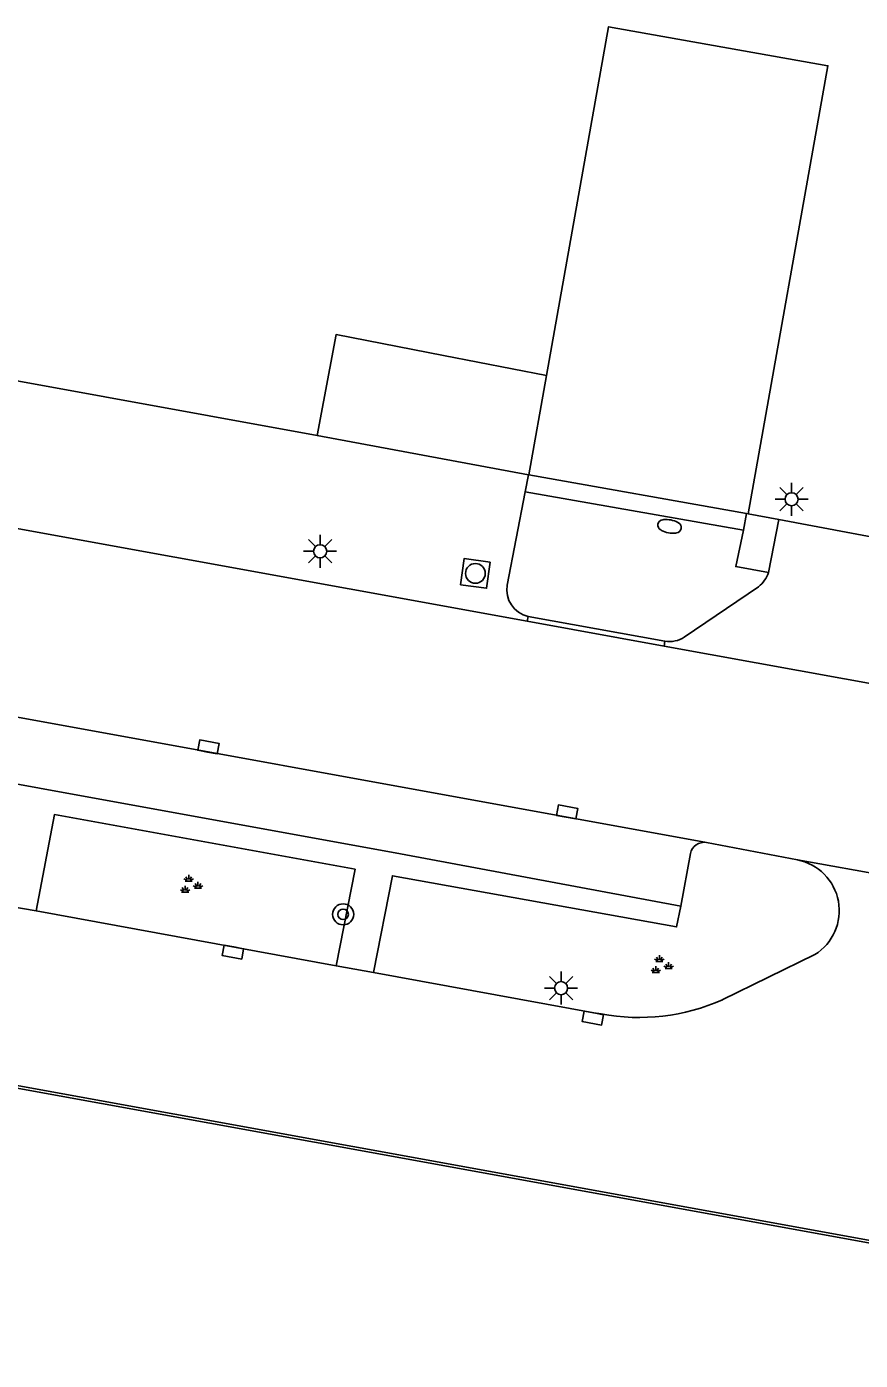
# Model space of a CAD drawing. Extents: x 130998 to 133001, y 398999 to 403002.
# Drawn here: x 132259.4 to 132291, y 399007.7 to 399058.3 of the extents above; entities that cross this region are included whole.
import ezdxf

# ---------------------------------------------------------------- set-up
doc = ezdxf.new("R2010")
doc.units = 0
for name, color, linetype in [('gg-afsc-hekwerk', 7, 'Continuous'), ('gg-bbg-gedigitaliseerde bebouwing', 7, 'Continuous'), ('gg-bbg-hoofdgebouw', 7, 'Continuous'), ('gg-knt-verharding', 7, 'Continuous'), ('gg-knt-verharding nz', 7, 'Continuous'), ('gg-kntw-kademuur', 7, 'Continuous'), ('gt-grn-vlakafsluiter', 7, 'Continuous'), ('gt-grn-weggrens', 7, 'Continuous'), ('gt-symb-boom', 7, 'Continuous'), ('gt-symb-brandkraan', 7, 'Continuous'), ('gt-symb-groenvak', 7, 'Continuous'), ('gt-symb-kolk', 7, 'Continuous'), ('gt-symb-lichtmast', 7, 'Continuous'), ('gt-symb-rioolschacht', 7, 'Continuous')]:
    doc.layers.add(name, color=color, linetype=linetype)

# ---------------------------------------------------------------- blocks, each defined once
blk = doc.blocks.new('gt0-LMAST')
at = {"layer": 'gt-symb-lichtmast'}
for p, q in [((-0.005, 0.246), (-0.005, 0.621)), ((-0.182, 0.173), (-0.447, 0.438)), ((0.172, 0.173), (0.437, 0.438)), ((-0.255, -0.004), (-0.63, -0.004)), ((-0.182, -0.181), (-0.447, -0.446)), ((-0.005, -0.254), (-0.005, -0.629)), ((0.437, -0.446), (0.172, -0.181)), ((0.245, -0.004), (0.62, -0.004))]:
    blk.add_line(p, q, dxfattribs=at)
blk.add_circle((-0.005, -0.004), 0.25, dxfattribs=at)
blk = doc.blocks.new('gt0-KOLK')
at = {"layer": 'gt-symb-kolk'}
blk.add_lwpolyline([(0, 0), (0.375, 0), (0.375, 0.4), (-0.375, 0.4), (-0.375, 0), (0, 0)], dxfattribs=at)
blk = doc.blocks.new('gt0-RS')
at = {"layer": 'gt-symb-rioolschacht'}
blk.add_lwpolyline([(-0.5, -0.5), (0.5, -0.5), (0.5, 0.5), (-0.5, 0.5)], close=True, dxfattribs=at)
blk.add_circle((0, 0), 0.375, dxfattribs=at)
blk = doc.blocks.new('gt0-BR')
at = {"layer": 'gt-symb-brandkraan'}
for centre, radius, start, end in [((-0.244, 0), 0.206, 107.5669, 252.4331), ((0.599, -2.664), 3, 106.892, 107.5669), ((0, -0.691), 0.938, 73.108, 106.892), ((-0.599, -2.664), 3, 72.4331, 73.108), ((0.244, 0), 0.206, 287.567, 72.4331), ((0.599, 2.664), 3, 252.4331, 253.108), ((0, 0.691), 0.938, 253.108, 286.8921), ((-0.599, 2.664), 3, 286.8921, 287.567)]:
    blk.add_arc(centre, radius, start, end, dxfattribs=at)
blk = doc.blocks.new('gt0-GRVAK')
at = {"layer": 'gt-symb-groenvak'}
for p, q in [((-0.11, 0.189), (-0.228, 0.24)), ((-0.182, 0.153), (0.088, 0.153)), ((-0.091, 0.211), (-0.156, 0.322)), ((-0.047, 0.214), (-0.047, 0.393)), ((-0.004, 0.211), (0.061, 0.322)), ((0.015, 0.189), (0.133, 0.24)), ((0.262, -0.052), (0.197, 0.059)), ((0.305, -0.049), (0.305, 0.13)), ((0.349, -0.052), (0.414, 0.059)), ((-0.245, -0.228), (-0.363, -0.177)), ((-0.318, -0.264), (-0.047, -0.264)), ((-0.226, -0.206), (-0.291, -0.095)), ((-0.183, -0.203), (-0.183, -0.024)), ((-0.139, -0.206), (-0.074, -0.095)), ((-0.12, -0.228), (-0.002, -0.177)), ((0.243, -0.074), (0.125, -0.023)), ((0.17, -0.11), (0.441, -0.11)), ((0.368, -0.074), (0.486, -0.023))]:
    blk.add_line(p, q, dxfattribs=at)
blk = doc.blocks.new('gt0-BOOM')
at = {"layer": 'gt-symb-boom'}
for radius in [0.4, 0.2]:
    blk.add_circle((0, 0), radius, dxfattribs=at)

msp = doc.modelspace()

# ---------------------------------------------------------------- linework, layer by layer
at = {"layer": 'gg-afsc-hekwerk'}
for p, q in [((132279.113, 399045.04), (132275.2, 399045.8)), ((132279.113, 399045.04), (132275.2, 399045.8)), ((132286.761, 399039.79), (132287.925, 399039.572)), ((132286.761, 399039.79), (132287.925, 399039.572)), ((132287.925, 399039.572), (132295.779, 399038.103)), ((132287.925, 399039.572), (132295.779, 399038.103))]:
    msp.add_line(p, q, dxfattribs=at)
at = {"layer": 'gg-bbg-gedigitaliseerde bebouwing'}
msp.add_lwpolyline([(132286.761, 399039.79), (132289.79, 399056.792), (132281.47, 399058.272), (132279.113, 399045.04)], dxfattribs=at)
at = {"layer": 'gg-bbg-hoofdgebouw'}
for p, q in [((132278.441, 399041.27), (132279.113, 399045.04)), ((132278.441, 399041.27), (132286.696, 399039.802)), ((132286.761, 399039.79), (132286.696, 399039.802))]:
    msp.add_line(p, q, dxfattribs=at)
at = {"layer": 'gg-knt-verharding'}
for p, q in [((132278.307, 399040.617), (132278.424, 399041.273)), ((132278.424, 399041.273), (132278.441, 399041.27)), ((132277.62, 399037.083), (132278.307, 399040.617)), ((132278.307, 399040.617), (132286.582, 399039.163)), ((132286.582, 399039.163), (132286.696, 399039.802)), ((132287.925, 399039.572), (132287.54, 399037.564)), ((132287.162, 399037.023), (132284.34, 399035.114)), ((132283.608, 399034.956), (132278.416, 399035.898)), ((132288.633, 399026.661), (132285.185, 399027.319)), ((132284.574, 399026.902), (132284.205, 399024.901)), ((132258.337, 399024.968), (132259.744, 399024.731)), ((132259.744, 399024.731), (132271.137, 399022.634)), ((132271.137, 399022.634), (132272.549, 399022.385)), ((132285.785, 399021.348), (132289.3, 399023.062))]:
    msp.add_line(p, q, dxfattribs=at)
for points in [[(132169.377, 399045.888), (132205.071, 399039.348), (132273.579, 399026.885), (132284.205, 399024.901)], [(132286.582, 399039.163), (132286.297, 399037.787), (132287.54, 399037.564)], [(132259.744, 399024.731), (132260.443, 399028.376), (132271.85, 399026.301), (132271.137, 399022.634)], [(132272.549, 399022.385), (132273.269, 399026.059), (132284.046, 399024.112), (132284.205, 399024.901)], [(132272.549, 399022.385), (132280.909, 399020.851), (132281.187, 399020.811)]]:
    msp.add_lwpolyline(points, dxfattribs=at)
for centre, radius, start, end in [((132286.43, 399037.937), 1.171, 308.6842, 341.4314), ((132278.635, 399036.905), 1.03, 170.0327, 257.7482), ((132283.779, 399035.938), 0.997, 260.1189, 304.2417), ((132285.101, 399026.786), 0.539, 81.0004, 167.6257), ((132288.251, 399024.729), 1.97, 302.1846, 78.8143), ((132282.619, 399028.507), 7.828, 259.4627, 293.86)]:
    msp.add_arc(centre, radius, start, end, dxfattribs=at)
at = {"layer": 'gg-knt-verharding nz'}
for p, q in [((132253.802, 399040.184), (132278.383, 399035.715)), ((132278.416, 399035.898), (132278.383, 399035.715)), ((132283.574, 399034.771), (132278.383, 399035.715)), ((132283.608, 399034.956), (132283.574, 399034.771)), ((132298.83, 399031.998), (132283.574, 399034.771)), ((132288.633, 399026.661), (132303.064, 399024.058))]:
    msp.add_line(p, q, dxfattribs=at)
msp.add_lwpolyline([(132169.317, 399048.382), (132171.527, 399047.957), (132213.198, 399040.41), (132239.156, 399035.641), (132252.907, 399033.181), (132285.185, 399027.319)], dxfattribs=at)
at = {"layer": 'gg-kntw-kademuur'}
for p, q in [((132237.473, 399021.905), (132270.308, 399015.951)), ((132237.473, 399021.905), (132270.308, 399015.951)), ((132237.507, 399021.996), (132300.184, 399010.619)), ((132270.308, 399015.951), (132315.876, 399007.67)), ((132270.308, 399015.951), (132315.876, 399007.67))]:
    msp.add_line(p, q, dxfattribs=at)
at = {"layer": 'gt-grn-vlakafsluiter'}
msp.add_line((132270.413, 399042.757), (132254.789, 399045.611), dxfattribs=at)
msp.add_lwpolyline([(132270.413, 399042.757), (132271.131, 399046.59), (132275.2, 399045.8)], dxfattribs=at)
at = {"layer": 'gt-grn-weggrens'}
msp.add_line((132270.413, 399042.757), (132278.424, 399041.273), dxfattribs=at)

# ---------------------------------------------------------------- block references
at = {"layer": 'gt-symb-boom'}
msp.add_blockref('gt0-BOOM', (132271.396, 399024.592), dxfattribs=at)
at = {"layer": 'gt-symb-brandkraan', "rotation": 168.9933358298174}
msp.add_blockref('gt0-BR', (132283.784, 399039.312), dxfattribs=at)
at = {"layer": 'gt-symb-groenvak'}
for p in [(132265.583, 399025.699), (132283.442, 399022.647)]:
    msp.add_blockref('gt0-GRVAK', p, dxfattribs=at)
at = {"layer": 'gt-symb-kolk'}
for p, rotation in [((132266.251, 399030.75), -10.309970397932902), ((132279.862, 399028.281), -10.309970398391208), ((132267.251, 399023.354), 169.63367739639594), ((132280.909, 399020.851), 169.63367739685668)]:
    msp.add_blockref('gt0-KOLK', p, dxfattribs=dict(at, rotation=rotation))
at = {"layer": 'gt-symb-lichtmast'}
for p in [(132288.418, 399040.345), (132270.527, 399038.37), (132279.671, 399021.798)]:
    msp.add_blockref('gt0-LMAST', p, dxfattribs=at)
at = {"layer": 'gt-symb-rioolschacht', "rotation": 172.18581914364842}
msp.add_blockref('gt0-RS', (132276.414, 399037.527), dxfattribs=at)

doc.saveas('drawing.dxf')
